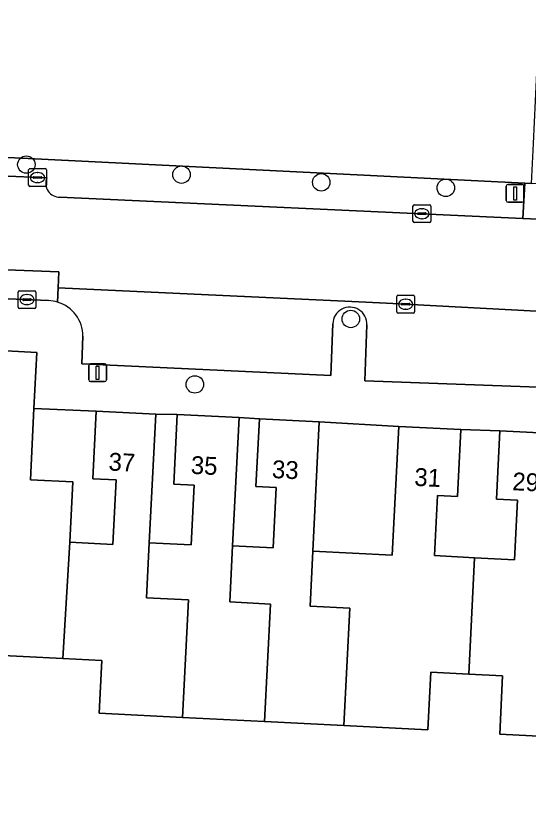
# Model space of a CAD drawing. Extents: x 162989 to 165008, y 383432 to 384338.
# Drawn here: x 164741.72 to 164770.39, y 383753.97 to 383798.57 of the extents above; entities that cross this region are included whole.
import ezdxf

# ---------------------------------------------------------------- set-up
doc = ezdxf.new("R2010")
doc.units = 0
for name, color, linetype in [('IMGEO_Boom', 7, 'Continuous'), ('IMGEO_Erf', 7, 'Continuous'), ('IMGEO_Groenvoorziening', 7, 'Continuous'), ('IMGEO_Kolk', 7, 'Continuous'), ('IMGEO_Lichtmast', 7, 'Continuous'), ('IMGEO_Pand', 7, 'Continuous'), ('IMGEO_Pand_nummerreeks', 7, 'Continuous'), ('IMGEO_Parkeervlak_open', 7, 'Continuous'), ('IMGEO_Rijbaan_lokaal_open', 7, 'Continuous'), ('IMGEO_Voetpad_open', 7, 'Continuous')]:
    doc.layers.add(name, color=color, linetype=linetype)

msp = doc.modelspace()

# ---------------------------------------------------------------- linework, layer by layer
at = {"layer": 'IMGEO_Boom'}
for centre in [(164742.303, 383790.244), (164750.988, 383789.682), (164758.81, 383789.252), (164765.782, 383788.94), (164760.465, 383781.596), (164751.735, 383777.927)]:
    msp.add_circle(centre, 0.489, dxfattribs=at)
at = {"layer": 'IMGEO_Erf'}
for points in [[(164700.719, 383805.515), (164700.236, 383795.672), (164715.068, 383794.96), (164718.264, 383794.806), (164718.111, 383791.788), (164727.461, 383791.324), (164730.661, 383791.165), (164737.627, 383790.82), (164740.501, 383790.677), (164770.2, 383789.203), (164770.587, 383789.184), (164770.692, 383791.433), (164770.804, 383793.815), (164771.061, 383799.282)], [(164787.008, 383750), (164787.333, 383757.393), (164782.493, 383757.637), (164778.104, 383757.858), (164773.523, 383758.088), (164768.8, 383758.326), (164768.965, 383761.601), (164767.065, 383761.696), (164764.942, 383761.803), (164764.779, 383758.576), (164760.084, 383758.812), (164755.629, 383759.037), (164751.039, 383759.268), (164746.381, 383759.502), (164746.53, 383762.47), (164744.352, 383762.58), (164739.876, 383762.805)]]:
    msp.add_lwpolyline(points, dxfattribs=at)
for points in [[(164742.728, 383776.575), (164742.531, 383772.589), (164744.9, 383772.469), (164744.729, 383769.082), (164747.151, 383768.96), (164747.333, 383772.581), (164746.017, 383772.648), (164746.208, 383776.427)], [(164749.544, 383776.259), (164749.181, 383769.054), (164751.532, 383768.935), (164751.7, 383772.279), (164750.552, 383772.336), (164750.749, 383776.243)], [(164754.213, 383776.069), (164753.851, 383768.891), (164756.122, 383768.777), (164756.291, 383772.145), (164755.154, 383772.202), (164755.345, 383776.008)], [(164758.703, 383775.839), (164758.338, 383768.591), (164762.783, 383768.368), (164763.146, 383775.58)], [(164766.619, 383775.405), (164766.429, 383771.644), (164765.32, 383771.7), (164765.151, 383768.335), (164767.392, 383768.222), (164769.636, 383768.109), (164769.805, 383771.448), (164768.616, 383771.508), (164768.808, 383775.323)]]:
    msp.add_lwpolyline(points, close=True, dxfattribs=at)
at = {"layer": 'IMGEO_Groenvoorziening'}
for points in [[(164770.2, 383789.203), (164740.501, 383790.677), (164740.453, 383789.63), (164740.847, 383789.612), (164743.45, 383789.495)], [(164744.184, 383788.424), (164770.088, 383787.231), (164770.2, 383789.203)]]:
    msp.add_lwpolyline(points, dxfattribs=at)
msp.add_arc((164744.158, 383789.193), 0.769, 156.8884, 271.9605, dxfattribs=at)
at = {"layer": 'IMGEO_Kolk'}
for p, q in [((164742.427, 383789.091), (164742.427, 383789.943)), ((164742.502, 383790.017), (164743.354, 383790.017)), ((164743.428, 383789.943), (164743.428, 383789.091)), ((164742.686, 383789.511), (164742.686, 383789.523)), ((164743.124, 383789.474), (164742.726, 383789.474)), ((164742.729, 383789.56), (164743.127, 383789.56)), ((164742.915, 383789.797), (164742.94, 383789.797)), ((164743.17, 383789.523), (164743.17, 383789.511)), ((164743.354, 383789.017), (164742.502, 383789.017)), ((164742.938, 383789.237), (164742.913, 383789.237)), ((164763.943, 383787.067), (164763.943, 383787.919)), ((164764.018, 383787.993), (164764.87, 383787.993)), ((164764.431, 383787.773), (164764.456, 383787.773)), ((164764.944, 383787.919), (164764.944, 383787.067)), ((164764.202, 383787.487), (164764.202, 383787.499)), ((164764.64, 383787.45), (164764.242, 383787.45)), ((164764.245, 383787.536), (164764.643, 383787.536)), ((164764.454, 383787.213), (164764.429, 383787.213)), ((164764.686, 383787.499), (164764.686, 383787.487)), ((164764.87, 383786.993), (164764.018, 383786.993)), ((164741.911, 383783.178), (164742.763, 383783.178)), ((164741.836, 383782.252), (164741.836, 383783.104)), ((164742.095, 383782.672), (164742.095, 383782.684)), ((164742.138, 383782.721), (164742.536, 383782.721)), ((164742.324, 383782.958), (164742.349, 383782.958)), ((164742.579, 383782.684), (164742.579, 383782.672)), ((164742.837, 383783.104), (164742.837, 383782.252)), ((164763.037, 383781.995), (164763.037, 383782.847)), ((164763.112, 383782.921), (164763.964, 383782.921)), ((164763.525, 383782.701), (164763.55, 383782.701)), ((164764.038, 383782.847), (164764.038, 383781.995)), ((164742.533, 383782.635), (164742.135, 383782.635)), ((164742.347, 383782.398), (164742.322, 383782.398)), ((164763.296, 383782.415), (164763.296, 383782.427)), ((164763.734, 383782.378), (164763.336, 383782.378)), ((164763.339, 383782.464), (164763.737, 383782.464)), ((164763.78, 383782.427), (164763.78, 383782.415)), ((164742.763, 383782.178), (164741.911, 383782.178)), ((164763.964, 383781.921), (164763.112, 383781.921)), ((164763.548, 383782.141), (164763.523, 383782.141))]:
    msp.add_line(p, q, dxfattribs=at)
for points in [[(164742.427, 383789.091), (164742.427, 383789.943)], [(164742.502, 383790.017), (164743.354, 383790.017)], [(164743.428, 383789.943), (164743.428, 383789.091)], [(164743.354, 383789.017), (164742.502, 383789.017)], [(164763.943, 383787.067), (164763.943, 383787.919)], [(164764.018, 383787.993), (164764.87, 383787.993)], [(164764.944, 383787.919), (164764.944, 383787.067)], [(164764.87, 383786.993), (164764.018, 383786.993)], [(164741.911, 383783.178), (164742.763, 383783.178)], [(164741.836, 383782.252), (164741.836, 383783.104)], [(164742.837, 383783.104), (164742.837, 383782.252)], [(164763.037, 383781.995), (164763.037, 383782.847)], [(164763.112, 383782.921), (164763.964, 383782.921)], [(164764.038, 383782.847), (164764.038, 383781.995)], [(164742.763, 383782.178), (164741.911, 383782.178)], [(164763.964, 383781.921), (164763.112, 383781.921)]]:
    msp.add_lwpolyline(points, dxfattribs=at)
for centre, radius, start, end in [((164742.504, 383789.941), 0.0765, 91.552, 178.448), ((164742.504, 383789.941), 0.0765, 91.552, 178.448), ((164743.352, 383789.941), 0.0765, 1.552, 88.448), ((164743.352, 383789.941), 0.0765, 1.552, 88.448), ((164742.726, 383789.52), 0.0403, 85.8775, 175.7526), ((164742.723, 383789.51), 0.0366, 178.938, 274.7102), ((164743.127, 383789.517), 0.043, 264.8664, 352.4533), ((164743.131, 383789.522), 0.0386, 1.7309, 96.639), ((164742.504, 383789.093), 0.0765, 181.552, 268.448), ((164742.504, 383789.093), 0.0765, 181.552, 268.448), ((164743.352, 383789.093), 0.0765, 271.552, 358.448), ((164743.352, 383789.093), 0.0765, 271.552, 358.448), ((164764.02, 383787.917), 0.0765, 91.552, 178.448), ((164764.02, 383787.917), 0.0765, 91.552, 178.448), ((164764.868, 383787.917), 0.0765, 1.552, 88.448), ((164764.868, 383787.917), 0.0765, 1.552, 88.448), ((164764.242, 383787.496), 0.0403, 85.8775, 175.7526), ((164764.239, 383787.486), 0.0366, 178.938, 274.7102), ((164764.643, 383787.493), 0.043, 264.8664, 352.4533), ((164764.647, 383787.498), 0.0386, 1.7309, 96.639), ((164764.02, 383787.069), 0.0765, 181.552, 268.448), ((164764.02, 383787.069), 0.0765, 181.552, 268.448), ((164764.868, 383787.069), 0.0765, 271.552, 358.448), ((164764.868, 383787.069), 0.0765, 271.552, 358.448), ((164741.913, 383783.102), 0.0765, 91.552, 178.448), ((164741.913, 383783.102), 0.0765, 91.552, 178.448), ((164742.761, 383783.102), 0.0765, 1.552, 88.448), ((164742.761, 383783.102), 0.0765, 1.552, 88.448), ((164742.135, 383782.681), 0.0403, 85.8775, 175.7526), ((164742.54, 383782.683), 0.0386, 1.7309, 96.639), ((164763.114, 383782.845), 0.0765, 91.552, 178.448), ((164763.114, 383782.845), 0.0765, 91.552, 178.448), ((164763.962, 383782.845), 0.0765, 1.552, 88.448), ((164763.962, 383782.845), 0.0765, 1.552, 88.448), ((164741.913, 383782.254), 0.0765, 181.552, 268.448), ((164741.913, 383782.254), 0.0765, 181.552, 268.448), ((164742.132, 383782.671), 0.0366, 178.938, 274.7102), ((164742.536, 383782.678), 0.043, 264.8664, 352.4533), ((164742.761, 383782.254), 0.0765, 271.552, 358.448), ((164742.761, 383782.254), 0.0765, 271.552, 358.448), ((164763.336, 383782.424), 0.0403, 85.8775, 175.7526), ((164763.333, 383782.414), 0.0366, 178.938, 274.7102), ((164763.737, 383782.421), 0.043, 264.8664, 352.4533), ((164763.741, 383782.426), 0.0386, 1.7309, 96.639), ((164763.114, 383781.997), 0.0765, 181.552, 268.448), ((164763.114, 383781.997), 0.0765, 181.552, 268.448), ((164763.962, 383781.997), 0.0765, 271.552, 358.448), ((164763.962, 383781.997), 0.0765, 271.552, 358.448)]:
    msp.add_arc(centre, radius, start, end, dxfattribs=at)
for centre, major_axis, ratio, start_param, end_param in [((164742.914, 383789.517), (-0.387, 0.002), 0.722429, 4.712389, 7.853982), ((164742.939, 383789.517), (-0.39, 0.002), 0.717154, 1.570796, 4.712389), ((164764.43, 383787.493), (-0.387, 0.002), 0.722429, 4.712389, 7.853982), ((164764.455, 383787.493), (-0.39, 0.002), 0.717154, 1.570796, 4.712389), ((164742.323, 383782.678), (-0.387, 0.002), 0.722429, 4.712389, 7.853982), ((164742.348, 383782.678), (-0.39, 0.002), 0.717154, 1.570796, 4.712389), ((164763.524, 383782.421), (-0.387, 0.002), 0.722429, 4.712389, 7.853982), ((164763.549, 383782.421), (-0.39, 0.002), 0.717154, 1.570796, 4.712389)]:
    msp.add_ellipse(centre, major_axis=major_axis, ratio=ratio, start_param=start_param, end_param=end_param, dxfattribs=at)
at = {"layer": 'IMGEO_Lichtmast'}
for p, q in [((164769.168, 383788.23), (164769.168, 383789.03)), ((164769.168, 383789.03), (164769.168, 383788.23)), ((164769.268, 383789.13), (164770.058, 383789.13)), ((164770.058, 383789.13), (164769.268, 383789.13)), ((164770.158, 383789.03), (164770.158, 383788.23)), ((164770.158, 383788.23), (164770.158, 383789.03)), ((164770.058, 383788.13), (164769.268, 383788.13)), ((164769.268, 383788.13), (164770.058, 383788.13)), ((164745.794, 383778.185), (164745.794, 383778.985)), ((164745.794, 383778.985), (164745.794, 383778.185)), ((164745.894, 383779.085), (164746.684, 383779.085)), ((164746.684, 383779.085), (164745.894, 383779.085)), ((164746.784, 383778.985), (164746.784, 383778.185)), ((164746.784, 383778.185), (164746.784, 383778.985)), ((164746.684, 383778.085), (164745.894, 383778.085)), ((164745.894, 383778.085), (164746.684, 383778.085))]:
    msp.add_line(p, q, dxfattribs=at)
for points in [[(164769.588, 383789.005), (164769.738, 383789.005), (164769.738, 383788.255), (164769.588, 383788.255), (164769.588, 383789.005)], [(164746.214, 383778.96), (164746.364, 383778.96), (164746.364, 383778.21), (164746.214, 383778.21), (164746.214, 383778.96)]]:
    msp.add_lwpolyline(points, dxfattribs=at)
for centre, start, end in [((164769.268, 383789.03), 90, 180), ((164769.268, 383789.03), 90, 180), ((164770.058, 383789.03), 0, 90), ((164770.058, 383789.03), 360, 90), ((164769.268, 383788.23), 180, 270), ((164769.268, 383788.23), 180, 270), ((164770.058, 383788.23), 270, 0), ((164770.058, 383788.23), 270, 0), ((164745.894, 383778.985), 90, 180), ((164745.894, 383778.985), 90, 180), ((164746.684, 383778.985), 0, 90), ((164746.684, 383778.985), 360, 90), ((164745.894, 383778.185), 180, 270), ((164745.894, 383778.185), 180, 270), ((164746.684, 383778.185), 270, 0), ((164746.684, 383778.185), 270, 0)]:
    msp.add_arc(centre, 0.1, start, end, dxfattribs=at)
at = {"layer": 'IMGEO_Pand'}
for points in [[(164744.729, 383769.082), (164744.9, 383772.469), (164742.531, 383772.589), (164742.728, 383776.575), (164742.884, 383779.725), (164739.428, 383779.905), (164739.241, 383776.045), (164740.539, 383775.979), (164740.375, 383772.707), (164738.146, 383772.819), (164737.986, 383769.674), (164740.217, 383769.562), (164739.876, 383762.805), (164744.352, 383762.58)], [(164749.181, 383769.054), (164749.544, 383776.259), (164746.208, 383776.427), (164746.017, 383772.648), (164747.333, 383772.581), (164747.151, 383768.96), (164744.729, 383769.082), (164744.352, 383762.58), (164746.53, 383762.47), (164746.381, 383759.502), (164751.039, 383759.268), (164751.374, 383765.856), (164749.024, 383765.974)], [(164749.181, 383769.054), (164749.024, 383765.974), (164751.374, 383765.856), (164751.039, 383759.268), (164755.629, 383759.037), (164755.961, 383765.625), (164753.69, 383765.739), (164753.851, 383768.891), (164754.213, 383776.069), (164750.749, 383776.243), (164750.552, 383772.336), (164751.7, 383772.279), (164751.532, 383768.935)], [(164755.629, 383759.037), (164760.084, 383758.812), (164760.41, 383765.401), (164758.185, 383765.513), (164758.338, 383768.591), (164758.703, 383775.839), (164755.345, 383776.008), (164755.154, 383772.202), (164756.291, 383772.145), (164756.122, 383768.777), (164753.851, 383768.891), (164753.69, 383765.739), (164755.961, 383765.625)], [(164767.065, 383761.696), (164767.392, 383768.222), (164765.151, 383768.335), (164765.32, 383771.7), (164766.429, 383771.644), (164766.619, 383775.405), (164763.146, 383775.58), (164762.783, 383768.368), (164758.338, 383768.591), (164758.185, 383765.513), (164760.41, 383765.401), (164760.084, 383758.812), (164764.779, 383758.576), (164764.942, 383761.803)], [(164767.065, 383761.696), (164768.965, 383761.601), (164768.8, 383758.326), (164773.523, 383758.088), (164773.858, 383764.726), (164771.627, 383764.838), (164771.786, 383767.957), (164772.149, 383775.155), (164768.808, 383775.323), (164768.616, 383771.508), (164769.805, 383771.448), (164769.636, 383768.109), (164767.392, 383768.222)]]:
    msp.add_lwpolyline(points, close=True, dxfattribs=at)
at = {"layer": 'IMGEO_Parkeervlak_open'}
for points in [[(164744.121, 383784.239), (164719.441, 383785.188)], [(164720.09, 383784.41), (164720.075, 383783.598), (164743.54, 383782.623)], [(164744.046, 383782.542), (164744.074, 383783.346), (164744.121, 383784.239)], [(164761.361, 383781.258), (164761.257, 383778.137), (164774.538, 383777.648), (164774.674, 383780.926), (164774.709, 383781.831), (164762.469, 383782.473), (164760.521, 383782.582), (164744.074, 383783.346), (164744.046, 383782.542)], [(164745.471, 383780.624), (164745.409, 383779.075), (164759.35, 383778.429), (164759.46, 383781.318)]]:
    msp.add_lwpolyline(points, dxfattribs=at)
for centre, radius, start, end in [((164743.485, 383780.658), 1.966, 73.4172, 88.3934), ((164743.485, 383780.637), 1.986, 359.6371, 73.5847), ((164760.411, 383781.307), 0.951, 357.0518, 179.3326)]:
    msp.add_arc(centre, radius, start, end, dxfattribs=at)
at = {"layer": 'IMGEO_Rijbaan_lokaal_open'}
for points in [[(164743.45, 383789.495), (164740.847, 383789.612), (164740.453, 383789.63), (164740.376, 383787.933), (164725.469, 383788.603), (164725.546, 383790.302), (164723.361, 383790.401)], [(164778.099, 383786.863), (164770.088, 383787.231), (164744.184, 383788.424)], [(164719.441, 383785.188), (164744.121, 383784.239), (164744.074, 383783.346), (164760.521, 383782.582), (164762.469, 383782.473), (164774.709, 383781.831), (164777.826, 383781.668), (164778.099, 383786.863)]]:
    msp.add_lwpolyline(points, dxfattribs=at)
msp.add_arc((164744.158, 383789.193), 0.769, 156.8884, 271.9605, dxfattribs=at)
at = {"layer": 'IMGEO_Voetpad_open'}
msp.add_lwpolyline([(164779.64, 383788.161), (164773.396, 383788.413), (164773.43, 383789.069), (164770.587, 383789.184), (164770.2, 383789.203), (164770.088, 383787.231), (164778.099, 383786.863), (164780.176, 383786.767)], close=True, dxfattribs=at)
for points in [[(164743.54, 383782.623), (164720.075, 383783.598), (164720.09, 383784.41)], [(164791.337, 383782.549), (164790.247, 383783.52), (164787.498, 383782.596), (164786.826, 383782.373), (164785.667, 383781.32), (164777.826, 383781.668), (164774.709, 383781.831), (164774.674, 383780.926), (164775.057, 383780.918), (164774.88, 383776.34), (164774.52, 383776.345), (164774.538, 383777.648), (164761.257, 383778.137)], [(164759.46, 383781.318), (164759.35, 383778.429), (164745.409, 383779.075), (164745.471, 383780.624)], [(164761.257, 383778.137), (164761.361, 383781.258)], [(164739.428, 383779.905), (164742.884, 383779.725), (164742.728, 383776.575), (164746.208, 383776.427), (164749.544, 383776.259), (164750.749, 383776.243), (164754.213, 383776.069), (164755.345, 383776.008), (164758.703, 383775.839), (164763.146, 383775.58), (164766.619, 383775.405), (164768.808, 383775.323), (164772.149, 383775.155)]]:
    msp.add_lwpolyline(points, dxfattribs=at)
for centre, radius, start, end in [((164743.485, 383780.658), 1.966, 73.4172, 88.3934), ((164743.485, 383780.637), 1.986, 359.6371, 73.5847), ((164760.411, 383781.307), 0.951, 357.0518, 179.3326)]:
    msp.add_arc(centre, radius, start, end, dxfattribs=at)

# ---------------------------------------------------------------- texts
at = {"layer": 'IMGEO_Pand_nummerreeks'}
for s, rotation, p in [('37', 357.117, (164746.886, 383773.109)), ('35', 357.1244, (164751.492, 383772.922)), ('33', 357.1189, (164756.034, 383772.689)), ('31', 357.1154, (164764.005, 383772.253)), ('29', 357.1213, (164769.489, 383772.005))]:
    msp.add_text(s, height=1, rotation=rotation, dxfattribs=at).set_placement(p)

doc.saveas('drawing.dxf')
